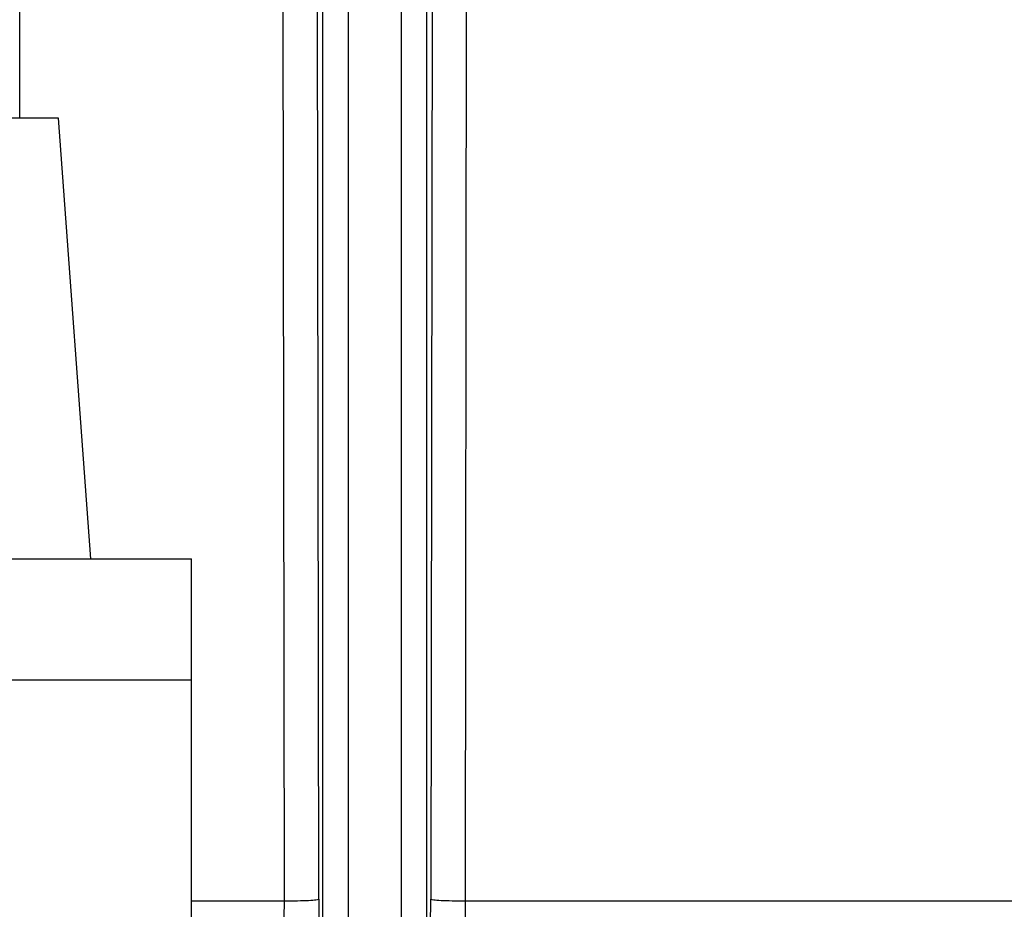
# Model space of a CAD drawing. Header units: inches. Extents: x 144.9 to 238.4, y 214.8 to 247.7.
# Tile 370 of 405: x 201.98 to 202.075, y 244.5469 to 244.6328. Entities that reach past the tile are written whole.
import ezdxf

# ---------------------------------------------------------------- set-up
doc = ezdxf.new("R2010")
doc.units = ezdxf.units.IN
doc.header["$LTSCALE"] = 0.25
doc.header["$MEASUREMENT"] = 0
doc.layers.add('ANNOTATIONS', color=1, linetype='Continuous')
doc.layers.add('MOTOR LH', color=7, linetype='Continuous')
doc.styles.add('ARIAL', font='arial.ttf', dxfattribs={"height": 0.09375})
doc.dimstyles.new('STANDARD$0', dxfattribs={"dimtxt": 0.09375, "dimasz": 0.09375, "dimexe": 0.03125, "dimexo": 0.046875, "dimgap": 0.09, "dimtad": 0, "dimtih": 1, "dimtoh": 1, "dimdec": 4, "dimzin": 0, "dimdsep": 46, "dimtxsty": 'ARIAL', "dimcen": 0.09, "dimadec": 0, "dimazin": 0, "dimtfac": 1, "dimtdec": 4, "dimtofl": 0, "dimtmove": 0, "dimatfit": 1, "dimfxl": 1, "dimtolj": 1, "dimtzin": 0, "dimarcsym": 0})

# ---------------------------------------------------------------- blocks, each defined once
blk = doc.blocks.new('*D16')
at = {"layer": 'ANNOTATIONS', "color": 0, "lineweight": -2, "transparency": 16777216}
for p, q in [((201.547757, 244.721067), (201.547757, 245.687367)), ((202.688382, 243.537674), (202.688382, 245.687367)), ((201.641507, 245.656117), (201.832959, 245.656117)), ((202.594632, 245.656117), (202.403179, 245.656117))]:
    blk.add_line(p, q, dxfattribs=at)
at = {"layer": 'ANNOTATIONS', "color": 0, "transparency": 16777216}
for points in [[(201.641507, 245.671742), (201.641507, 245.640492), (201.547757, 245.656117)], [(202.594632, 245.671742), (202.594632, 245.640492), (202.688382, 245.656117)]]:
    blk.add_solid(points, dxfattribs=at)
at = {"layer": 'defpoints', "color": 0, "transparency": 16777216}
for p in [(201.547757, 245.656117), (201.547757, 244.674192), (202.688382, 243.490799)]:
    blk.add_point(p, dxfattribs=at)
at = {"layer": 'ANNOTATIONS', "color": 0, "transparency": 16777216, "insert": (202.118069, 245.656117), "char_height": 0.09375, "attachment_point": 5, "style": 'ARIAL'}
blk.add_mtext('\\A1;18 5/8"', dxfattribs=at)
blk = doc.blocks.new('*D18')
at = {"layer": 'ANNOTATIONS', "color": 0, "lineweight": -2, "transparency": 16777216}
for p, q in [((201.259421, 244.785083), (201.259421, 246.05373)), ((202.688382, 243.537674), (202.688382, 246.05373)), ((201.353171, 246.02248), (201.76956, 246.02248)), ((202.594632, 246.02248), (202.178243, 246.02248))]:
    blk.add_line(p, q, dxfattribs=at)
at = {"layer": 'ANNOTATIONS', "color": 0, "transparency": 16777216}
for points in [[(201.353171, 246.038105), (201.353171, 246.006855), (201.259421, 246.02248)], [(202.594632, 246.038105), (202.594632, 246.006855), (202.688382, 246.02248)]]:
    blk.add_solid(points, dxfattribs=at)
at = {"layer": 'defpoints', "color": 0, "transparency": 16777216}
for p in [(202.688382, 246.02248), (201.259421, 244.738208), (202.688382, 243.490799)]:
    blk.add_point(p, dxfattribs=at)
at = {"layer": 'ANNOTATIONS', "color": 0, "transparency": 16777216, "insert": (201.973902, 246.02248), "char_height": 0.09375, "attachment_point": 5, "style": 'ARIAL'}
blk.add_mtext('\\A1;24""', dxfattribs=at)

msp = doc.modelspace()

# ---------------------------------------------------------------- linework, layer by layer
at = {"layer": 'MOTOR LH'}
for p, q in [((202.009257, 244.50455), (202.009257, 244.912731)), ((202.019266, 244.912731), (202.019266, 244.50455)), ((202.011716, 244.505842), (202.011716, 244.911439)), ((202.016807, 244.911439), (202.016807, 244.505842)), ((201.980015, 244.62327), (201.980015, 244.860864)), ((202.005543, 244.547758), (202.005388, 244.673744)), ((202.008858, 244.547909), (202.008675, 244.673896)), ((202.019848, 244.673896), (202.019665, 244.547909)), ((202.023135, 244.673744), (202.02298, 244.547758)), ((201.983765, 244.62327), (201.96189, 244.62327)), ((201.98689, 244.58077), (201.983765, 244.62327)), ((201.849827, 244.58077), (201.996577, 244.58077)), ((201.996577, 244.382645), (201.996577, 244.58077)), ((201.996577, 244.569051), (201.849827, 244.569051)), ((201.996577, 244.547758), (202.005543, 244.547758)), ((202.02298, 244.547758), (202.09523, 244.547758))]:
    msp.add_line(p, q, dxfattribs=at)
for points, knots in [([(202.005509, 244.544218), (202.005519, 244.544783), (202.005537, 244.545895), (202.005541, 244.547144), (202.005543, 244.547758)], [0, 0, 0, 0, 0.50793, 1, 1, 1, 1]), ([(202.005543, 244.547758), (202.005977, 244.547762), (202.006843, 244.547771), (202.007917, 244.547806), (202.008669, 244.547854), (202.008795, 244.547891), (202.008858, 244.547909)], [0, 0, 0, 0, 0.250139, 0.5, 0.749861, 1, 1, 1, 1]), ([(202.008858, 244.547909), (202.008859, 244.547595), (202.008861, 244.546966), (202.008872, 244.546407), (202.008877, 244.546127)], [0, 0, 0, 0, 0.49968, 1, 1, 1, 1]), ([(202.019646, 244.546127), (202.019651, 244.546408), (202.019662, 244.546966), (202.019664, 244.547596), (202.019665, 244.547909)], [0, 0, 0, 0, 0.5018946, 1, 1, 1, 1]), ([(202.019665, 244.547909), (202.019728, 244.547891), (202.019854, 244.547854), (202.020606, 244.547806), (202.02168, 244.547771), (202.022546, 244.547762), (202.02298, 244.547758)], [0, 0, 0, 0, 0.250139, 0.5, 0.749861, 1, 1, 1, 1]), ([(202.02298, 244.547758), (202.022982, 244.547144), (202.022986, 244.545895), (202.023004, 244.544783), (202.023014, 244.544218)], [0, 0, 0, 0, 0.49207, 1, 1, 1, 1])]:
    msp.add_open_spline(points, degree=3, knots=knots, dxfattribs=at)

# ---------------------------------------------------------------- dimensions: what is measured, and where the dimension line sits
at = {"layer": 'ANNOTATIONS'}
for base, p1, p2, text, picture, middle in [((202.688382, 246.02248), (201.259421, 244.738208), (202.688382, 243.490799), '24""', '*D18', (201.973902, 246.02248)), ((201.547757, 245.656117), (202.688382, 243.490799), (201.547757, 244.674192), '18 5/8"', '*D16', (202.118069, 245.656117))]:
    dim = msp.add_linear_dim(base=base, p1=p1, p2=p2, text=text, dimstyle='STANDARD$0', dxfattribs=at)
    dim.commit()
    dim.dimension.update_dxf_attribs({"geometry": picture, "text_midpoint": middle, "dimtype": 160})

doc.saveas('drawing.dxf')
